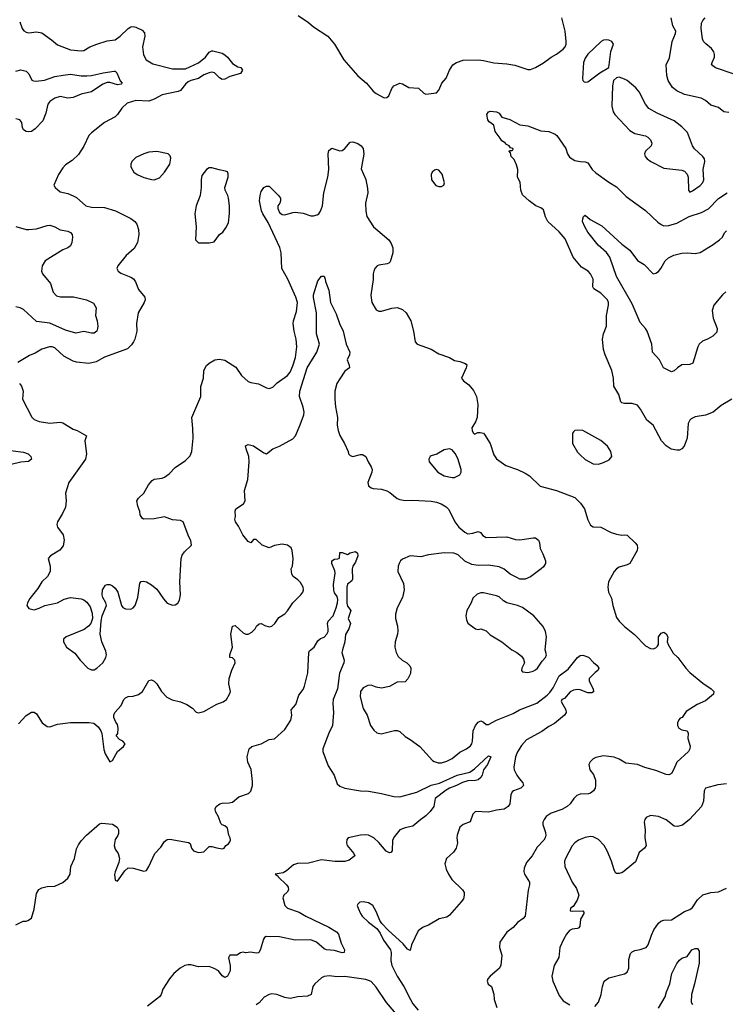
# Model space of a CAD drawing. Header units: inches. Extents: x 1384664 to 1536621, y 460766 to 646467.
# Tile 272 of 488: x 1501560 to 1506962, y 522334 to 529877. Entities that reach past the tile are written whole.
import ezdxf

# ---------------------------------------------------------------- set-up
doc = ezdxf.new("R2010")
doc.units = ezdxf.units.IN
doc.header["$MEASUREMENT"] = 0
doc.layers.add('B5502', color=7, linetype='Continuous')

msp = doc.modelspace()

# ---------------------------------------------------------------- linework, layer by layer
at = {"layer": 'B5502', "color": 5}
for points, elevation in [([(1503692, 529910), (1503770, 529856.3), (1503810, 529822), (1503918.8, 529750), (1503970.4, 529690.4), (1504042, 529570), (1504147.9, 529447.9), (1504215.8, 529390), (1504266.7, 529330), (1504290, 529310.3), (1504350, 529277.3), (1504370, 529281), (1504385.6, 529294.4), (1504409.2, 529350), (1504424, 529370), (1504470, 529391), (1504490, 529386), (1504538, 529358), (1504612.8, 529352.8), (1504654.4, 529314.4), (1504670, 529306.8), (1504750, 529316), (1504770, 529338), (1504792.7, 529390), (1504826, 529430), (1504849.5, 529490), (1504875.1, 529530), (1504904, 529550), (1504954, 529566), (1505070, 529568.7), (1505110, 529564.4), (1505190, 529545.5), (1505290, 529539.1), (1505350, 529527.3), (1505450, 529496.3), (1505470, 529496.3), (1505510, 529510.5), (1505570, 529546.4), (1505629.8, 529590.2), (1505670, 529612.2), (1505719.5, 529650), (1505736.2, 529670), (1505742.9, 529690), (1505742.9, 529710), (1505735.1, 529790), (1505709.6, 529890.4)], 780), ([(1501560.3, 529860.3), (1501580.4, 529810), (1501592.1, 529792.1), (1501610, 529780.5), (1501630, 529776.3), (1501690, 529784.9), (1501730, 529776.4), (1501803.6, 529723.6), (1501850, 529683.1), (1501950, 529646), (1502030, 529638), (1502050, 529642), (1502096, 529670), (1502149.8, 529690.2), (1502230, 529714.9), (1502290, 529721.8), (1502330, 529750.2), (1502390, 529810.3), (1502410, 529822.3), (1502430, 529824.9), (1502450, 529820.3), (1502496.7, 529796.7), (1502516.7, 529776.7), (1502518.6, 529750), (1502501, 529670), (1502507.8, 529607.8), (1502529.3, 529569.3), (1502578.6, 529538.6), (1502730, 529501.6), (1502830, 529501), (1502930, 529546.3), (1502982.4, 529590), (1503011.4, 529628.6), (1503030, 529639.3), (1503038.8, 529638.8), (1503110, 529621.6), (1503130, 529608.4), (1503150, 529590.5), (1503190, 529540.4), (1503230, 529516.4), (1503254, 529510), (1503264.9, 529490), (1503250, 529465.1), (1503170, 529441.1), (1503130, 529422.4), (1503110, 529418.9), (1503090, 529431.1), (1503050.5, 529470.5), (1503030, 529475.4), (1503010, 529470.6), (1502970, 529453.5), (1502930, 529426.9), (1502870, 529410.6), (1502850, 529399.8), (1502830, 529382.7), (1502790, 529334), (1502774.2, 529325.8), (1502650, 529300.7), (1502590, 529267.3), (1502550, 529253.5), (1502450, 529257.2), (1502382.5, 529237.5), (1502341.5, 529198.5), (1502307.7, 529150), (1502290, 529132.3), (1502210, 529089.4), (1502108.8, 529011.2), (1502090.4, 528989.6), (1502050, 528909), (1502010, 528845.2), (1501962, 528798), (1501910, 528763.7), (1501890, 528742.7), (1501857.6, 528690), (1501822.4, 528610), (1501830.6, 528590), (1501870, 528559.3), (1501930, 528544.2), (1501970, 528528.7), (1501994.2, 528514.2), (1502066.8, 528450), (1502110, 528440.3), (1502210, 528436.8), (1502292.6, 528412.6), (1502410, 528354.2), (1502441.1, 528330), (1502458, 528310), (1502468.9, 528270), (1502473.1, 528230), (1502460.9, 528170), (1502436.2, 528123.8), (1502376, 528070), (1502312.7, 527990), (1502304, 527970), (1502314, 527950), (1502333.7, 527933.7), (1502410, 527905.3), (1502431.1, 527891.1), (1502447.4, 527867.4), (1502470, 527810.6), (1502519.3, 527750), (1502520.3, 527730), (1502514, 527710), (1502467.4, 527630), (1502454, 527550), (1502456.4, 527490), (1502440.4, 527430), (1502431.7, 527408.3), (1502414.9, 527385.1), (1502384.9, 527355.1), (1502210, 527292), (1502145.5, 527254.5), (1502090, 527242.3), (1501994, 527254), (1501970, 527261.8), (1501899.4, 527299.4), (1501830, 527361.7), (1501810, 527371), (1501788.9, 527371.1), (1501730, 527351.6), (1501679, 527321), (1501636, 527304), (1501546.8, 527250)], 760), ([(1506990, 529166.3), (1506950, 529171.8), (1506910, 529203.6), (1506850, 529222), (1506810, 529257), (1506776.4, 529276.4), (1506650, 529304), (1506590.7, 529330.7), (1506557.2, 529357.2), (1506525.1, 529410), (1506514.5, 529450), (1506509.6, 529530), (1506534.6, 529585.4), (1506555.6, 529710), (1506580.8, 529770), (1506583.5, 529790), (1506561.4, 529830), (1506547.1, 529890)], 760), ([(1507022.8, 529462.8), (1506886.9, 529506.9), (1506857.4, 529530), (1506861.1, 529550), (1506878.9, 529590), (1506879.7, 529610), (1506874.3, 529630), (1506856.3, 529656.3), (1506811.6, 529691.6), (1506795.8, 529710), (1506788.5, 529730), (1506776.1, 529810), (1506779.7, 529850), (1506789.7, 529870.3), (1506806.6, 529890)], 740), ([(1501530, 529482), (1501570, 529493.7), (1501610, 529482), (1501630, 529463), (1501654, 529414), (1501667.2, 529407.2), (1501686.4, 529406.4), (1501750, 529412.8), (1501830, 529440.8), (1501893.1, 529453.1), (1501950, 529458.6), (1502030, 529446.2), (1502073.7, 529446.3), (1502110, 529449.3), (1502199.3, 529470), (1502282.8, 529482.8), (1502290, 529482.3), (1502304.2, 529470), (1502330, 529407.3), (1502344.9, 529390), (1502336.5, 529383.5), (1502310, 529378.3), (1502250, 529395.4), (1502230, 529396), (1502197.6, 529382.4), (1502110, 529323.9), (1502030, 529305.6), (1501970, 529280.4), (1501930, 529275.3), (1501870, 529287.8), (1501830, 529276.2), (1501791.3, 529250), (1501775.9, 529230), (1501759.7, 529160.3), (1501738, 529102), (1501679.5, 529040.5), (1501650, 529020.9), (1501630, 529018), (1501610, 529021.2), (1501590, 529033.2), (1501580.7, 529050), (1501575.8, 529090), (1501560.9, 529110), (1501530, 529116.2)], 740), ([(1507012.7, 526970), (1506930, 526920.3), (1506868.5, 526870), (1506810, 526846.2), (1506730, 526833.7), (1506701.6, 526818.4), (1506690, 526809.4), (1506676.5, 526783.5), (1506670.3, 526670), (1506646, 526610), (1506630, 526589.6), (1506610, 526579.7), (1506590, 526578.3), (1506547.7, 526587.7), (1506510, 526611.6), (1506473.6, 526650), (1506410, 526769.5), (1506360.5, 526810), (1506313.6, 526893.6), (1506290, 526922.7), (1506250, 526937), (1506190, 526936.3), (1506170, 526941.3), (1506162.6, 526950), (1506146.5, 527006.5), (1506109.7, 527070), (1506105.1, 527130), (1506091.9, 527188.1), (1506041.1, 527310), (1506029.7, 527350), (1506021, 527430), (1506029.7, 527470), (1506053.6, 527530), (1506052.9, 527610), (1506068.2, 527690), (1506067.4, 527710), (1506059, 527730), (1506010, 527781.5), (1505956.2, 527816.2), (1505947.2, 527830), (1505949.7, 527890), (1505931.1, 527930), (1505913, 527950), (1505862.1, 527982.1), (1505798.1, 528058.1), (1505737.1, 528197.1), (1505690, 528252.2), (1505602.9, 528330), (1505585.6, 528365.6), (1505570, 528419.5), (1505550, 528436.3), (1505511.5, 528451.5), (1505459.3, 528490), (1505410, 528536), (1505395.6, 528570), (1505391, 528631), (1505371.5, 528671.5), (1505372.9, 528730), (1505363.8, 528763.8), (1505344.9, 528804.9), (1505323.7, 528830), (1505318, 528858), (1505308, 528870), (1505310, 528874), (1505330, 528874), (1505338, 528882), (1505335.3, 528890), (1505316.4, 528896.4), (1505306, 528910), (1505282, 528922), (1505278, 528930), (1505250, 528948), (1505239, 528970), (1505199.5, 529019.5), (1505189, 529070), (1505154.9, 529094.9), (1505142.9, 529110), (1505136, 529150), (1505149.3, 529170.7), (1505164.1, 529175.9), (1505210.4, 529170.4), (1505230, 529160.7), (1505251, 529130), (1505312.4, 529112.4), (1505390, 529070.3), (1505450, 529063.1), (1505550, 529024.9), (1505610, 529019.6), (1505659.4, 528999.4), (1505672.4, 528990), (1505741.6, 528890), (1505753.4, 528850), (1505770, 528823), (1505810, 528799.1), (1505850, 528790.4), (1505888.7, 528788.7), (1505910, 528780.5), (1505943.8, 528730), (1505970, 528703.8), (1506070, 528632.4), (1506130, 528597.1), (1506201.8, 528521.8), (1506350, 528415.8), (1506445.8, 528325.8), (1506470, 528306.7), (1506490, 528298.2), (1506530, 528299.7), (1506590, 528316.9), (1506684.2, 528370), (1506780.2, 528399.8), (1506832.8, 528427.2), (1506910, 528506.7), (1506976.9, 528550)], 760), ([(1501558, 527090), (1501574.8, 527070), (1501586.8, 527030), (1501583, 526970), (1501652.5, 526832.5), (1501670, 526814), (1501710, 526797.6), (1501790, 526784.6), (1501870, 526794.3), (1501890, 526787.8), (1501970, 526739.7), (1502000.7, 526730), (1502070.8, 526690), (1502058.8, 526650), (1502070.8, 526550), (1502062.8, 526510), (1501937.1, 526330), (1501910.4, 526250), (1501917, 526190), (1501910, 526142), (1501887.5, 526092.5), (1501850.6, 526030), (1501844.9, 526010), (1501850.5, 525990), (1501892.6, 525930), (1501899.7, 525890), (1501893, 525847), (1501867.1, 525812.9), (1501796, 525770), (1501778, 525750), (1501794.8, 525690), (1501794, 525650), (1501773.4, 525610), (1501730.7, 525570), (1501699.9, 525520.1), (1501638, 525442), (1501621, 525410), (1501616, 525390), (1501630, 525366), (1501670, 525356.3), (1501710, 525367.7), (1501751.6, 525388.4), (1501850, 525410.6), (1501901.3, 525438.7), (1501950, 525450.4), (1502030, 525441.3), (1502050, 525432.4), (1502073.7, 525413.7), (1502099, 525379), (1502115.3, 525330), (1502118.4, 525290), (1502105.5, 525250), (1502087.7, 525230), (1502053.9, 525206.1), (1501914.8, 525150), (1501896.3, 525130), (1501896.3, 525110), (1501919.1, 525070), (1501983.4, 525023.4), (1502022.8, 524970), (1502082.8, 524910), (1502110, 524895.5), (1502130, 524897.1), (1502150, 524908.4), (1502197.6, 524950), (1502220.4, 524990), (1502223.9, 525010), (1502220, 525040), (1502188.4, 525110), (1502175.6, 525170), (1502183.5, 525270), (1502191, 525309), (1502225.6, 525390), (1502219.6, 525410), (1502196.2, 525450), (1502192, 525470), (1502195.1, 525510), (1502216.5, 525543.5), (1502230, 525550.8), (1502250, 525550.6), (1502270, 525540.7), (1502290, 525522.8), (1502311.8, 525491.8), (1502339.3, 525390), (1502350, 525374), (1502370, 525362.4), (1502410, 525361.6), (1502430, 525370.8), (1502443.7, 525390), (1502463.7, 525450), (1502481.2, 525558.8), (1502490, 525572), (1502504.7, 525575.3), (1502531.3, 525570), (1502570, 525546.8), (1502610, 525514), (1502660.9, 525440.9), (1502690, 525407.3), (1502730, 525390.8), (1502750, 525394.8), (1502770, 525406), (1502784, 525430), (1502792.3, 525470), (1502786.6, 525570), (1502797.6, 525750), (1502805.1, 525774.9), (1502820.7, 525799.3), (1502874.7, 525850), (1502870, 525886), (1502854.3, 525914.3), (1502811.8, 526030), (1502790, 526041.1), (1502730, 526046.2), (1502670, 526068.2), (1502590, 526053.3), (1502508, 526050), (1502497.2, 526057.2), (1502483.7, 526083.7), (1502479.3, 526110), (1502463.7, 526150), (1502457.2, 526190), (1502469.3, 526210.7), (1502511.4, 526248.6), (1502546, 526314), (1502574.1, 526345.9), (1502590, 526357.6), (1502650, 526365.3), (1502670, 526372.7), (1502703.3, 526396.7), (1502750, 526446.8), (1502830, 526499.1), (1502864.9, 526535.1), (1502878, 526570), (1502887.2, 526670), (1502885.7, 526745.7), (1502877.6, 526830), (1502947.3, 526990), (1502947.8, 527067.8), (1502967.8, 527130), (1502969.6, 527190), (1502990, 527227.3), (1503010, 527245.5), (1503055.3, 527270), (1503090, 527275.3), (1503130, 527268.4), (1503215.8, 527215.8), (1503258.8, 527150), (1503310, 527104.9), (1503330, 527096.3), (1503387.7, 527087.7), (1503450, 527056), (1503470, 527051), (1503499.3, 527060.7), (1503530, 527096), (1503610, 527150.6), (1503630, 527177.3), (1503650, 527224), (1503672.1, 527290), (1503682.2, 527370), (1503677.6, 527430), (1503660.9, 527490), (1503654.7, 527550), (1503656.8, 527570), (1503678.6, 527641.4), (1503686.2, 527710), (1503673.9, 527750), (1503613.1, 527890), (1503566.9, 527970), (1503561.1, 528090), (1503550.8, 528130.8), (1503462.3, 528322.3), (1503420.5, 528390), (1503412.1, 528412.1), (1503396.9, 528490), (1503400.5, 528530), (1503410, 528561), (1503430, 528590.4), (1503450, 528601.6), (1503470, 528600.5), (1503542, 528530), (1503557.1, 528510), (1503558, 528490), (1503550.6, 528470), (1503536.3, 528450), (1503536.3, 528430), (1503550, 528401), (1503570, 528384), (1503590, 528380.7), (1503650, 528400.7), (1503670, 528402), (1503730, 528395.3), (1503790, 528374), (1503810, 528374), (1503837.7, 528382.3), (1503850, 528390.6), (1503863.6, 528410), (1503878, 528450), (1503887.8, 528550), (1503919.4, 528670), (1503925.5, 528730), (1503920.4, 528850), (1503926.2, 528873.8), (1503950, 528893), (1504010, 528872.4), (1504030, 528875.5), (1504050, 528890.6), (1504090, 528939.1), (1504110, 528942), (1504150, 528928.2), (1504175.5, 528910), (1504190.3, 528890), (1504194.6, 528845.4), (1504175.2, 528735.2), (1504210, 528651.3), (1504222.9, 528582.9), (1504224.6, 528550), (1504207.9, 528470), (1504209, 528409), (1504218.7, 528370), (1504268.4, 528290), (1504384.9, 528190), (1504403.5, 528163.5), (1504417.8, 528130), (1504417.8, 528090), (1504397.1, 528022.9), (1504387.3, 528012.7), (1504373, 528007), (1504310, 527996.2), (1504296, 527990), (1504279.1, 527970), (1504270.4, 527949.6), (1504265.5, 527930), (1504266.2, 527886.2), (1504247.5, 527767.5), (1504257, 527710), (1504290, 527653.4), (1504310, 527643.1), (1504330, 527643.1), (1504410, 527666), (1504450, 527672), (1504490, 527657.6), (1504517.6, 527630), (1504555.3, 527570), (1504575.3, 527490), (1504587.7, 527410), (1504602.8, 527390), (1504710, 527352.9), (1504770, 527317.4), (1504851.3, 527290), (1504890, 527264.7), (1504930, 527258), (1504965.4, 527245.4), (1504976.9, 527236.9), (1504982, 527230), (1504978, 527210), (1504942, 527130), (1504958, 527110), (1504998.8, 527078.8), (1505035.1, 527035.1), (1505057.6, 526990), (1505068.5, 526930), (1505062, 526830), (1505050, 526795.3), (1505022, 526750), (1505024.7, 526730), (1505031.1, 526711.1), (1505042, 526702), (1505066.6, 526713.4), (1505084.8, 526715.2), (1505110, 526708.4), (1505118.6, 526698.6), (1505161.1, 526630), (1505190, 526542.8), (1505210, 526513), (1505280.6, 526460.6), (1505371.3, 526430), (1505430, 526404), (1505462, 526382), (1505544.4, 526304.4), (1505670, 526268.8), (1505810, 526217), (1505853.2, 526173.2), (1505883.6, 526130), (1505910, 526044.9), (1505930, 526004.4), (1505950, 525992.2), (1506010, 525988.2), (1506088.8, 525948.8), (1506130, 525934.9), (1506170, 525927.7), (1506190, 525930.6), (1506210, 525926.8), (1506271, 525870), (1506286, 525850), (1506290.5, 525830.5), (1506286.8, 525810), (1506230.7, 525710), (1506210, 525699.5), (1506150, 525682.9), (1506130, 525669.5), (1506110.3, 525649.7), (1506068, 525570), (1506062.4, 525530), (1506068.1, 525491.9), (1506090, 525446), (1506101.7, 525390), (1506130, 525296.3), (1506148.8, 525270), (1506190, 525228.5), (1506266.7, 525166.7), (1506350, 525080.7), (1506390, 525059.3), (1506410, 525056.3), (1506430, 525064), (1506442.5, 525077.5), (1506449.3, 525090), (1506449.3, 525150), (1506470, 525178), (1506490, 525184.7), (1506510, 525171.3), (1506521, 525150), (1506518, 525110), (1506524.7, 525090), (1506562.8, 525022.8), (1506598.8, 524990), (1506658.4, 524910), (1506690, 524875.5), (1506790, 524794.4), (1506853.4, 524750), (1506873.4, 524730), (1506871, 524710), (1506810, 524659.5), (1506746, 524630), (1506663.4, 524576.6), (1506631, 524530), (1506615.3, 524524.7), (1506606.8, 524513.2), (1506596.3, 524490), (1506594.9, 524470), (1506604.9, 524450), (1506630, 524437.1), (1506670.8, 524430), (1506676.3, 524410), (1506674.9, 524370), (1506691.7, 524311.7), (1506691.5, 524290), (1506680.3, 524270), (1506590.2, 524190), (1506564.2, 524130), (1506550, 524102.7), (1506542.8, 524097.2), (1506530, 524091.8), (1506510, 524094.7), (1506430, 524124.7), (1506346.8, 524146.8), (1506290, 524171.1), (1506201, 524181), (1506150, 524212), (1506110, 524226), (1506030, 524237.2), (1505970, 524224), (1505950, 524214), (1505927.9, 524192.1), (1505916, 524170), (1505924, 524130), (1505953.5, 524093.5), (1505967.2, 524050), (1505968.7, 524010), (1505964.4, 523990), (1505951.8, 523968.2), (1505930, 523951.6), (1505914.3, 523945.7), (1505850, 523942.4), (1505826.4, 523933.6), (1505802, 523910), (1505774, 523870), (1505750.7, 523850), (1505710, 523825.6), (1505630, 523798), (1505590, 523772.3), (1505575.5, 523750), (1505564.9, 523730), (1505564, 523710), (1505585.5, 523650), (1505588, 523630), (1505583.8, 523610), (1505572.2, 523590), (1505522.3, 523537.7), (1505484.2, 523470), (1505440.2, 523419.8), (1505423, 523377), (1505420.3, 523350), (1505424.2, 523330), (1505462.4, 523270), (1505463.7, 523250), (1505453, 523207), (1505430.2, 523009.8), (1505415.5, 522990), (1505370, 522959.5), (1505338, 522922), (1505290, 522885.2), (1505234.8, 522810), (1505234, 522770), (1505250.5, 522710), (1505243.8, 522630), (1505230, 522607), (1505160.7, 522550), (1505144.9, 522530), (1505138.8, 522510), (1505147.7, 522487.7), (1505171, 522470), (1505190, 522412), (1505193.1, 522370), (1505213.1, 522310)], 760), ([(1506967.1, 527792.9), (1506939.7, 527770), (1506873.4, 527690), (1506860.2, 527650), (1506867.9, 527590), (1506899.6, 527510), (1506897.8, 527482.2), (1506867, 527453), (1506830, 527430.9), (1506787.1, 527412.9), (1506761.7, 527390), (1506750.3, 527370), (1506713.8, 527246.2), (1506690, 527234.5), (1506630, 527232), (1506594.8, 527210), (1506570, 527186), (1506550, 527179), (1506489.2, 527210), (1506457, 527270), (1506405.1, 527330), (1506398.7, 527390), (1506363.6, 527490), (1506351.1, 527511.1), (1506310, 527557.2), (1506250, 527699.3), (1506130, 527909.4), (1506077, 528057), (1506053.6, 528093.6), (1505989.6, 528150), (1505909.8, 528250), (1505886, 528290), (1505869.7, 528330), (1505870, 528352), (1505876, 528370), (1505890, 528380.5), (1505927.1, 528347.1), (1506017.8, 528297.8), (1506170, 528157.8), (1506230.9, 528110.9), (1506290, 528031.6), (1506341.1, 528001.1), (1506410, 527930.7), (1506430, 527934), (1506450, 527947.3), (1506469.3, 527970), (1506502, 528030), (1506527.2, 528052.8), (1506568.4, 528071.6), (1506630, 528088.7), (1506668.6, 528091.4), (1506730, 528085.8), (1506770, 528093.4), (1506870, 528153.8), (1506918.3, 528190), (1506939.2, 528210), (1506955.8, 528244.2), (1506970, 528258.5)], 740), ([(1501530, 528292.7), (1501610, 528270.4), (1501630, 528270.4), (1501690, 528274.9), (1501770, 528299.6), (1501790, 528301.5), (1501830, 528290.3), (1501870, 528266.3), (1501930, 528256.5), (1501950, 528247.4), (1501961.1, 528230), (1501963.7, 528210), (1501958.9, 528170), (1501950, 528145.4), (1501930, 528129.7), (1501890, 528113.3), (1501754.4, 528030), (1501732.4, 527990), (1501727, 527950), (1501734.9, 527930), (1501795.4, 527855.4), (1501817.6, 527790), (1501841.5, 527761.5), (1501872.9, 527752.9), (1501972.8, 527752.8), (1502071.3, 527730), (1502124.7, 527704.7), (1502145.5, 527670), (1502140.3, 527610), (1502154, 527570), (1502157.2, 527530), (1502156.9, 527510), (1502150, 527489.7), (1502130, 527476.3), (1502110, 527474.3), (1502050, 527487.3), (1501990, 527476.2), (1501910, 527497.2), (1501790, 527552.6), (1501690, 527565), (1501590, 527655.8), (1501564.5, 527670), (1501530, 527677.4)], 740), ([(1501550, 524482.8), (1501610, 524547.3), (1501650.6, 524570.6), (1501670, 524570.7), (1501690, 524558.8), (1501733.4, 524490), (1501770, 524461.6), (1501790, 524459.3), (1501850, 524478.7), (1501950, 524493.7), (1502090, 524493.7), (1502126.9, 524486.9), (1502160.3, 524460.3), (1502181.6, 524430), (1502188.7, 524408.7), (1502205.5, 524285.5), (1502213.7, 524253.7), (1502250, 524192), (1502270, 524202), (1502309.6, 524270.4), (1502355.3, 524310), (1502368.7, 524330), (1502349.3, 524349.3), (1502323.2, 524363.2), (1502298, 524390), (1502312.1, 524407.9), (1502315.1, 524450), (1502310, 524478), (1502296, 524496), (1502280.9, 524530), (1502282, 524550), (1502289.5, 524570), (1502338.3, 524621.7), (1502357.2, 524670), (1502370, 524680.7), (1502390, 524692), (1502430, 524695.3), (1502470, 524707), (1502500.7, 524730), (1502550, 524813.4), (1502570, 524820.5), (1502590, 524810.4), (1502610, 524787.7), (1502646.7, 524730), (1502687.8, 524687.8), (1502727.2, 524667.2), (1502790, 524650.3), (1502838.8, 524630), (1502882, 524602), (1502910.7, 524570.7), (1502930, 524567.3), (1502970, 524577.3), (1503070, 524633.4), (1503119, 524650), (1503143.7, 524670), (1503167, 524710), (1503173.3, 524730), (1503160.8, 524790), (1503165, 524830), (1503185.3, 524894.7), (1503209.3, 524950), (1503206, 524970), (1503190, 524989.2), (1503169, 524990), (1503169.4, 525010), (1503189.5, 525070), (1503177.6, 525170), (1503190, 525231.3), (1503210, 525236), (1503270, 525180.7), (1503290.6, 525170.6), (1503310, 525170.6), (1503336.6, 525183.4), (1503362.7, 525210), (1503373.2, 525230), (1503392.5, 525247.5), (1503410, 525250.6), (1503436, 525236), (1503470, 525224.9), (1503490, 525230.4), (1503512.8, 525250), (1503542.8, 525297.2), (1503590, 525325.3), (1503610, 525347.8), (1503651.1, 525410), (1503713.5, 525470), (1503727.2, 525490), (1503733.8, 525510), (1503730.6, 525530.6), (1503710, 525565.1), (1503690, 525585.1), (1503653.2, 525610), (1503644.5, 525630), (1503638, 525670), (1503649.1, 525690.9), (1503653.6, 525746.4), (1503646.6, 525810), (1503638, 525830), (1503610, 525851.1), (1503570, 525858.9), (1503512.1, 525847.9), (1503469.6, 525829.6), (1503415.3, 525850), (1503370, 525895.3), (1503350, 525895.3), (1503330, 525868.7), (1503310, 525879.3), (1503267.8, 525930), (1503236, 525996), (1503212.7, 526030), (1503206, 526050), (1503212.3, 526070), (1503209.3, 526110.7), (1503215.3, 526130), (1503272.7, 526167.3), (1503285.2, 526190), (1503280.9, 526270), (1503307, 526353), (1503317.7, 526490), (1503314.6, 526530), (1503293, 526590), (1503290, 526611), (1503310, 526622.4), (1503350, 526612.4), (1503430, 526558), (1503450, 526550.8), (1503499, 526590), (1503550, 526610.4), (1503650, 526666.9), (1503672.1, 526690), (1503707.5, 526772.5), (1503734.6, 526850), (1503737.3, 526870), (1503730, 526909.6), (1503701.9, 526990), (1503704.9, 527030), (1503760.6, 527210), (1503835.8, 527330), (1503854.8, 527390), (1503832.9, 527470), (1503832.8, 527630), (1503810, 527749), (1503809.8, 527770), (1503842.5, 527877.5), (1503870, 527911.3), (1503890, 527911.3), (1503898.8, 527890), (1503900.7, 527870), (1503925.9, 527805.9), (1503940.3, 527710), (1503983.4, 527623.4), (1504009.2, 527549.2), (1504037.4, 527490), (1504059, 527390), (1504086.4, 527330), (1504085.5, 527310), (1504066.7, 527270), (1504083, 527230), (1504084, 527210), (1504050, 527183.7), (1504010, 527126), (1503988.5, 527090), (1503972.2, 527030), (1503971.8, 526970), (1503976.9, 526910), (1503992.8, 526830), (1503990.4, 526770), (1503997.1, 526730), (1504010, 526691.3), (1504047.3, 526630), (1504076, 526570), (1504078, 526550), (1504090, 526538), (1504111, 526531), (1504170, 526545.5), (1504185.2, 526545.2), (1504210.7, 526530), (1504227.3, 526490), (1504252.1, 526452.1), (1504258.4, 526430), (1504257, 526410), (1504225.5, 526330), (1504230, 526306), (1504250.5, 526290.5), (1504266, 526286), (1504330, 526279.5), (1504370, 526266.5), (1504393.4, 526253.4), (1504448.7, 526208.7), (1504470, 526200.2), (1504510, 526193.4), (1504570, 526195), (1504710, 526187.6), (1504750, 526181.2), (1504787.5, 526167.5), (1504825.2, 526145.2), (1504845.2, 526125.2), (1504892.4, 526030), (1504920.8, 525990), (1504967.2, 525950), (1504990, 525938), (1505030, 525942), (1505070, 525955.5), (1505088.2, 525948.2), (1505104.4, 525924.4), (1505130, 525908.7), (1505290, 525916), (1505354.6, 525894.6), (1505390, 525890.8), (1505490, 525908.5), (1505510, 525906.4), (1505532.2, 525890), (1505539.3, 525870), (1505544.5, 525824.5), (1505565.8, 525785.8), (1505585.5, 525730), (1505584.4, 525710), (1505570, 525685.6), (1505551.2, 525668.8), (1505470, 525609), (1505430, 525590.7), (1505390, 525591.8), (1505370, 525599.8), (1505315.8, 525630), (1505268, 525668), (1505230, 525685), (1505150, 525696.8), (1505070, 525696.2), (1505022.3, 525702.3), (1504967.6, 525727.6), (1504916.4, 525776.4), (1504884, 525790), (1504810, 525793.7), (1504690, 525777.1), (1504630, 525762.7), (1504550, 525769.6), (1504490, 525744.5), (1504475.5, 525730), (1504464.9, 525710), (1504457.6, 525690), (1504454.4, 525650), (1504498.2, 525558.2), (1504502.4, 525510), (1504490, 525449.3), (1504450.3, 525370), (1504438, 525322), (1504437.6, 525290), (1504451.7, 525230), (1504454.4, 525194.4), (1504452.8, 525170), (1504434.3, 525110), (1504431.8, 525070), (1504441.3, 525030), (1504458.6, 524998.6), (1504487.7, 524970), (1504524, 524950), (1504547.2, 524927.2), (1504553.7, 524910), (1504551.4, 524868.6), (1504531.6, 524828.4), (1504510, 524802.9), (1504450, 524801.7), (1504390, 524768.4), (1504330, 524756.4), (1504290, 524763.5), (1504250, 524777.6), (1504224.5, 524775.5), (1504190, 524758.4), (1504168.8, 524730), (1504167.6, 524690), (1504190, 524601), (1504219.3, 524550), (1504247, 524470), (1504270, 524433.4), (1504294.2, 524414.2), (1504327, 524407), (1504430, 524430.4), (1504450, 524430.4), (1504470, 524423), (1504510, 524384.9), (1504550, 524363), (1504622.8, 524310), (1504720.5, 524200.5), (1504732.7, 524192.7), (1504764.2, 524184.2), (1504790, 524183.2), (1504830, 524196.1), (1504870, 524217.8), (1504930, 524264.2), (1504980.9, 524290), (1505010, 524312.7), (1505021.1, 524330), (1505026.2, 524350), (1505031.5, 524430), (1505049.9, 524470.1), (1505070, 524494.9), (1505090, 524504.2), (1505110, 524495.8), (1505130, 524476.5), (1505150, 524476.9), (1505211.3, 524510), (1505337.3, 524562.7), (1505385.6, 524590), (1505518.5, 524641.5), (1505598.8, 524701.2), (1505618.8, 524721.2), (1505642.8, 524757.2), (1505689.8, 524850), (1505758.6, 524901.4), (1505830, 524990.3), (1505850, 525004.9), (1505870, 525008.4), (1505913.4, 524993.4), (1505951.8, 524951.8), (1505980.7, 524930), (1505994, 524910), (1505984.9, 524890), (1505964.7, 524875.3), (1505920.4, 524830), (1505920.9, 524810), (1505950.4, 524750), (1505952.8, 524727.2), (1505939, 524721), (1505910, 524720.4), (1505850, 524743.5), (1505830, 524745.7), (1505799.6, 524740.4), (1505773.2, 524726.8), (1505730, 524676), (1505711, 524669), (1505705.4, 524654.6), (1505740.3, 524590), (1505743.1, 524570), (1505730.4, 524550), (1505654.1, 524485.9), (1505610, 524462.2), (1505556.2, 524423.8), (1505441.2, 524358.8), (1505402.9, 524317.1), (1505371.9, 524268.1), (1505355.8, 524230), (1505342.4, 524150), (1505345.8, 524130), (1505365, 524090), (1505382.6, 524062.6), (1505412.6, 524030), (1505416.5, 524010), (1505397, 523990), (1505340.7, 523970), (1505330, 523960.9), (1505321.1, 523938.9), (1505313.4, 523870), (1505300.4, 523850), (1505270, 523828.3), (1505210, 523820.5), (1505150, 523805.1), (1505050, 523811.8), (1505028.8, 523791.2), (1505008.3, 523731.7), (1504954.8, 523710), (1504928.5, 523690), (1504908.2, 523630), (1504906, 523610), (1504910.6, 523570), (1504900.5, 523530), (1504881.6, 523498.4), (1504827.3, 523450), (1504814.8, 523410), (1504824, 523370), (1504842, 523330), (1504868.2, 523290), (1504949, 523210), (1504961.5, 523190), (1504964, 523170), (1504957.5, 523142.5), (1504940.9, 523119.1), (1504850, 523017), (1504830, 523000.9), (1504770.5, 522989.5), (1504690, 522941.2), (1504650, 522925.2), (1504610, 522896), (1504560.5, 522790), (1504550, 522746), (1504530, 522755.3), (1504496.2, 522796.2), (1504380.6, 522900.6), (1504332.4, 522952.4), (1504316.6, 522976.6), (1504290, 523043.7), (1504264.2, 523090), (1504230, 523111), (1504190, 523119.5), (1504164.9, 523115.1), (1504150, 523102), (1504144, 523090), (1504150.6, 523070), (1504168, 523030), (1504182, 523010), (1504230, 522962.3), (1504293.3, 522913.3), (1504319.7, 522879.7), (1504346.3, 522826.3), (1504399.1, 522750), (1504402.8, 522730), (1504400.5, 522670), (1504409.1, 522630), (1504450, 522548.9), (1504501.5, 522470), (1504550.9, 522370), (1504570, 522338.5), (1504611.2, 522290)], 740), ([(1501410, 526586.5), (1501590, 526564.4), (1501625.5, 526550), (1501645.5, 526530), (1501650.6, 526510), (1501627.1, 526492.9), (1501567.9, 526487.9), (1501430, 526454.1)], 740), ([(1501530, 522942), (1501586, 522970), (1501610, 522971.3), (1501623.1, 522976.9), (1501650, 522994), (1501670, 523062), (1501690, 523182), (1501707.6, 523212.4), (1501730, 523224.9), (1501770, 523235.5), (1501830, 523239.1), (1501890, 523267.3), (1501930, 523300.7), (1501946.6, 523330), (1501951.3, 523390), (1501980.5, 523450), (1501995.9, 523524.1), (1502010, 523556.3), (1502030, 523584.9), (1502072.3, 523630), (1502170, 523715.3), (1502190, 523722), (1502270, 523714.4), (1502305.5, 523690), (1502316, 523670), (1502317.3, 523642.7), (1502312.6, 523627.4), (1502290, 523596), (1502283.2, 523550), (1502290, 523521.6), (1502315.3, 523490), (1502324.9, 523450), (1502318.9, 523421.1), (1502290, 523348), (1502286.9, 523326.9), (1502290, 523284.7), (1502310, 523276), (1502364.5, 523355.5), (1502390, 523379.1), (1502430, 523377.4), (1502510, 523354.9), (1502530, 523359.1), (1502550, 523390.7), (1502594.7, 523490), (1502641.3, 523538.7), (1502670, 523581.3), (1502690, 523595.2), (1502710, 523598.4), (1502853.1, 523573.1), (1502864.4, 523564.4), (1502875.3, 523530), (1502890, 523510.4), (1502930, 523495.6), (1502970, 523500.7), (1503010, 523542.8), (1503030, 523542.8), (1503068.4, 523531.6), (1503110, 523526), (1503126, 523530), (1503138, 523550), (1503157.5, 523562.5), (1503170, 523578), (1503174, 523590), (1503171.2, 523610), (1503160.9, 523630), (1503150, 523682), (1503130, 523701.2), (1503109.4, 523709.4), (1503099.3, 523719.3), (1503081.6, 523770), (1503059.5, 523810), (1503056, 523830), (1503065.2, 523850), (1503091.7, 523868.3), (1503110, 523875.5), (1503163.8, 523876.2), (1503190, 523883.1), (1503238, 523922), (1503311.4, 523948.6), (1503330, 523966), (1503342.9, 524010), (1503341.6, 524041.6), (1503331.5, 524131.5), (1503306, 524190), (1503300.7, 524230), (1503317.4, 524290), (1503337.2, 524310), (1503410, 524328.9), (1503470, 524362), (1503510, 524368.7), (1503590, 524439.6), (1503636.4, 524510), (1503644, 524550), (1503638, 524590), (1503674, 524630), (1503697.2, 524702.8), (1503730, 524744.9), (1503741.3, 524770), (1503766, 524874), (1503773.5, 525030), (1503778.5, 525041.5), (1503813.5, 525070), (1503841.3, 525118.7), (1503862.7, 525137.3), (1503890, 525147.3), (1503911.6, 525170), (1503920.4, 525190), (1503922.6, 525210), (1503916.2, 525250), (1503920.9, 525270), (1503960.5, 525310), (1503983.5, 525370), (1503994, 525410), (1503995.4, 525435.4), (1503990, 525457), (1503970, 525485.2), (1503966.1, 525506.1), (1503962.4, 525550), (1503975.9, 525635.9), (1503973.8, 525653.8), (1503949.5, 525710), (1503949.5, 525730), (1503970, 525744.7), (1503994.6, 525745.4), (1504008, 525752), (1504010, 525794), (1504030, 525794.8), (1504070, 525780.7), (1504090, 525793), (1504130, 525802), (1504146.8, 525790), (1504148, 525770), (1504130, 525722), (1504111, 525690), (1504106, 525670), (1504106.8, 525590), (1504102, 525578), (1504070, 525553.2), (1504063.7, 525530), (1504065.6, 525405.6), (1504070, 525384.9), (1504094.8, 525350), (1504075.8, 525290), (1504093.4, 525250), (1504080.3, 525210), (1504053.6, 525166.4), (1504050.2, 525109.8), (1504030.3, 525050), (1504027, 525030), (1504045.3, 524970), (1504042.3, 524950), (1504007.4, 524870), (1503991.9, 524750), (1503959.7, 524670), (1503957.2, 524637.2), (1503962.6, 524570), (1503953.8, 524470), (1503926.4, 524410), (1503881.5, 524290), (1503881.5, 524270), (1503921.8, 524161.8), (1503968.5, 524088.5), (1503990, 524022), (1504010, 524003.7), (1504050, 523988.9), (1504170, 523970.3), (1504230, 523966.5), (1504330, 523949.1), (1504424.7, 523924.7), (1504470, 523924.1), (1504599.9, 523960.1), (1504710, 524012.1), (1504772.9, 524027.1), (1504909.9, 524090.1), (1505006.7, 524113.3), (1505042.5, 524137.5), (1505150, 524236.4), (1505166, 524230), (1505142, 524170), (1505110.3, 524129.7), (1505099.5, 524090), (1505090, 524072.3), (1505070, 524054), (1505050, 524047.4), (1504990, 524045.1), (1504950, 524034), (1504903.8, 524010), (1504849.4, 523990.6), (1504825, 523975), (1504740.5, 523910), (1504730.3, 523850), (1504702.8, 523810), (1504670, 523776.4), (1504630, 523749.7), (1504570, 523698.7), (1504510, 523685.1), (1504470, 523669.6), (1504430, 523619.7), (1504413.6, 523590), (1504411.7, 523510), (1504402.4, 523497.6), (1504390, 523493.3), (1504366.1, 523506.1), (1504310, 523572.8), (1504270, 523609.6), (1504230, 523629.6), (1504210, 523632.8), (1504170, 523629.6), (1504076, 523610), (1504064.4, 523595.6), (1504063, 523570), (1504068.2, 523550), (1504118.8, 523490), (1504124.7, 523470), (1504081.3, 523438.7), (1504050, 523427.8), (1503972.5, 523427.5), (1503870, 523440.5), (1503770, 523415.1), (1503686.8, 523413.2), (1503657.5, 523402.5), (1503603.6, 523356.4), (1503578.4, 523341.6), (1503516.3, 523330), (1503536.9, 523316.9), (1503539, 523310), (1503601.5, 523250), (1503615.3, 523230), (1503618.4, 523210), (1503607.1, 523192.9), (1503581.3, 523170), (1503574.9, 523150), (1503590.4, 523090), (1503610.6, 523070), (1503700.3, 523040.3), (1503751.6, 523010), (1503925.6, 522925.6), (1503984.2, 522890), (1504002, 522870), (1504021.2, 522801.2), (1504046, 522750), (1504044.7, 522730), (1504030, 522727.6), (1503970, 522746), (1503910, 522752.1), (1503890, 522759.2), (1503832.4, 522810), (1503790, 522827.3), (1503670, 522825.6), (1503550, 522850.6), (1503446.7, 522853.3), (1503433.7, 522846.3), (1503426.3, 522833.7), (1503404.1, 522755.9), (1503390, 522729.3), (1503370, 522724.5), (1503330, 522732.7), (1503290, 522729.2), (1503270, 522734), (1503250, 522729), (1503222, 522710), (1503170, 522709.3), (1503159.5, 522690), (1503170.2, 522630), (1503170.2, 522590), (1503150, 522549.6), (1503130, 522538.4), (1503110, 522552), (1503082.2, 522590), (1503050, 522609), (1503010, 522624.1), (1502930, 522621.1), (1502870, 522635.3), (1502850, 522635.5), (1502825.5, 522630), (1502788.7, 522610), (1502741.1, 522570), (1502707.4, 522530), (1502656.4, 522450), (1502643.8, 522410), (1502630.5, 522390), (1502539.5, 522320.5)], 720), ([(1506970, 524022.4), (1506904.2, 524015.8), (1506810.5, 523989.5), (1506800.5, 523970), (1506794.9, 523890), (1506778.4, 523850), (1506687, 523750), (1506633.2, 523706.8), (1506595.3, 523695.3), (1506570, 523697.6), (1506510, 523747), (1506450, 523773.6), (1506390, 523780.9), (1506355.9, 523764.1), (1506344.9, 523750), (1506340.5, 523730), (1506348.2, 523670), (1506346.7, 523610), (1506357, 523550), (1506342.4, 523530), (1506303.6, 523496.4), (1506274.5, 523425.5), (1506175.4, 523344.6), (1506150, 523335.1), (1506130, 523335.1), (1506122, 523342), (1506110, 523364), (1506089.7, 523430.3), (1506057.4, 523510), (1506034.6, 523550), (1505990, 523596.4), (1505950, 523616.8), (1505930, 523619.2), (1505890, 523610.9), (1505838, 523590), (1505810, 523571), (1505790, 523547.3), (1505737.4, 523450), (1505730.3, 523430), (1505732.2, 523390), (1505788.7, 523270), (1505822, 523222), (1505841.3, 523170), (1505827.5, 523132.5), (1505795.9, 523084.1), (1505778, 523070), (1505774, 523050), (1505790, 523046.8), (1505870.8, 523050.8), (1505879.1, 523039.1), (1505879.1, 523030), (1505853.7, 522986.3), (1505848.6, 522931.4), (1505840.4, 522919.6), (1505830, 522913.6), (1505790, 522909.8), (1505770, 522898.2), (1505745.6, 522870), (1505722.2, 522830), (1505696, 522770), (1505688.1, 522691.9), (1505652.7, 522630), (1505632.7, 522550), (1505640.4, 522510), (1505690, 522400.7), (1505720.4, 522360.4), (1505770.5, 522330.5)], 780), ([(1505963.6, 522316.4), (1505992, 522350), (1506011.8, 522410), (1506022, 522470), (1506035.1, 522510), (1506070, 522535.8), (1506190, 522566.4), (1506210, 522580.7), (1506222.9, 522610), (1506224.1, 522675.9), (1506237.2, 522722.8), (1506250, 522736), (1506270, 522746.8), (1506310, 522753.4), (1506357.2, 522770), (1506372.3, 522790), (1506396.6, 522863.4), (1506415.9, 522904.1), (1506450, 522954.8), (1506469, 522970), (1506490, 522977.3), (1506550, 522981.6), (1506650, 523043.6), (1506690, 523058.9), (1506710, 523075.8), (1506750, 523135.3), (1506790, 523172.4), (1506850, 523190.4), (1506910, 523194.4), (1506970, 523223.6)], 780), ([(1506450, 522303), (1506500.5, 522390), (1506511.1, 522430), (1506537.2, 522490), (1506553.7, 522570), (1506590, 522647.3), (1506610, 522671), (1506630, 522686), (1506670, 522701), (1506706.6, 522750), (1506730, 522761.6), (1506750, 522760.7), (1506762, 522742), (1506762, 522650), (1506726.7, 522490), (1506702, 522410), (1506699.5, 522350), (1506710, 522333.4)], 760), ([(1504470, 522228.2), (1504368, 522348), (1504290, 522466.2), (1504250, 522507.7), (1504210, 522523.2), (1504050, 522546.9), (1503990, 522544.2), (1503928.6, 522551.4), (1503890, 522547.6), (1503870, 522536.9), (1503818.7, 522490), (1503805.3, 522470), (1503790.3, 522409.7), (1503764.4, 522395.6), (1503690, 522391.5), (1503630, 522378.7), (1503590, 522386), (1503528.2, 522408.2), (1503490, 522413.3), (1503470, 522409.6), (1503432.4, 522387.6), (1503393.8, 522346.2), (1503370.3, 522329.7)], 740)]:
    msp.add_lwpolyline(points, dxfattribs=dict(at, elevation=elevation))
for points, elevation in [([(1506050, 529722.9), (1506030, 529719.5), (1506011, 529710), (1505910, 529613.2), (1505890, 529582), (1505877.3, 529550), (1505867.5, 529427.5), (1505871.1, 529411.1), (1505882, 529402), (1505890, 529398), (1505910, 529401), (1506002, 529470), (1506069.3, 529510.7), (1506086, 529634), (1506106, 529690), (1506093.2, 529710), (1506070, 529720.7)], 780), ([(1506150, 529437), (1506127.9, 529432.1), (1506106.8, 529410), (1506097.1, 529370), (1506093.7, 529213.7), (1506104.4, 529170), (1506117.1, 529150), (1506230, 529028.2), (1506270, 529005.5), (1506350, 528986.8), (1506370, 528977.3), (1506390, 528956), (1506399.1, 528930), (1506394, 528910), (1506350.8, 528870), (1506342, 528850), (1506348, 528830), (1506364, 528810), (1506390.8, 528790), (1506490, 528738.3), (1506630, 528723.7), (1506650, 528715.8), (1506670, 528693.4), (1506677.4, 528670), (1506680.7, 528570), (1506690, 528556), (1506710, 528565.5), (1506770, 528607.2), (1506790.9, 528630), (1506798.2, 528650), (1506793.6, 528730), (1506804.4, 528790), (1506801.3, 528810), (1506788.7, 528828.7), (1506726.8, 528886.8), (1506710.9, 528910), (1506673, 529013), (1506630, 529056.9), (1506570, 529102.2), (1506440.4, 529160.4), (1506377.3, 529197.3), (1506349.8, 529229.8), (1506303.3, 529323.3), (1506276, 529356), (1506211.8, 529410), (1506190, 529422.4)], 780), ([(1502610, 528866.6), (1502550, 528860.7), (1502510, 528849.6), (1502450, 528821.6), (1502418, 528790), (1502410.5, 528770), (1502410.6, 528750), (1502433.4, 528710), (1502460.7, 528690), (1502510, 528668.4), (1502570, 528652.7), (1502590, 528650.4), (1502630, 528665.5), (1502669.6, 528710), (1502709.2, 528770), (1502716.5, 528816.5), (1502712.9, 528832.9), (1502698, 528850)], 780), ([(1503030, 528742.9), (1503010, 528740.9), (1502990, 528729.4), (1502955.8, 528684.2), (1502948.2, 528650), (1502950.5, 528590), (1502942, 528530), (1502910.7, 528450), (1502900.7, 528390), (1502910.8, 528290), (1502906.8, 528190), (1502930, 528166.8), (1503010, 528166.8), (1503050, 528174), (1503088.7, 528230), (1503115.3, 528250), (1503138.6, 528281.4), (1503158.9, 528321.1), (1503167.6, 528392.4), (1503166.6, 528450), (1503159.1, 528510), (1503153.7, 528530), (1503132.8, 528570), (1503131.1, 528590), (1503156.8, 528670), (1503156.6, 528696.6), (1503150.7, 528710.7), (1503137, 528717), (1503086.1, 528726.1)], 780), ([(1504750, 528729), (1504735.3, 528724.7), (1504718, 528710), (1504711.3, 528690), (1504712, 528650), (1504746.8, 528606.8), (1504770, 528598), (1504790, 528598), (1504808, 528610), (1504812.7, 528627.3), (1504794.2, 528694.2), (1504770, 528724)], 780), ([(1505827.3, 526732.7), (1505811.1, 526728.9), (1505799.6, 526720.4), (1505792, 526710), (1505791, 526630), (1505830, 526564.9), (1505850, 526544), (1505890, 526507.3), (1505950, 526474.9), (1505990, 526472.4), (1506030, 526483.7), (1506074, 526506), (1506092.7, 526530), (1506085.6, 526570), (1506060.7, 526610), (1506010, 526653.6), (1505870, 526729.3)], 780), ([(1504850, 526589), (1504810, 526582.7), (1504752.8, 526547.2), (1504710, 526536), (1504702.8, 526530), (1504691, 526510), (1504696, 526490), (1504762, 526410), (1504810, 526383.6), (1504870, 526368.9), (1504890, 526370.4), (1504929.2, 526390), (1504939.3, 526410), (1504940.9, 526430), (1504914.7, 526514.7), (1504893.6, 526553.6), (1504870, 526582)], 760), ([(1505110, 525486.6), (1505090, 525486.6), (1505063.4, 525476.6), (1505030, 525444), (1505017.3, 525410), (1504984, 525350), (1504976, 525310), (1504979.6, 525279.6), (1504990, 525254), (1505050, 525211.3), (1505070, 525206), (1505090, 525211), (1505130, 525196), (1505163, 525163), (1505250, 525110.6), (1505328.6, 525048.6), (1505364.7, 525030), (1505402, 525002), (1505418, 524978), (1505424.7, 524950), (1505404.7, 524910), (1505402, 524890), (1505410, 524882), (1505450, 524874.8), (1505490, 524886), (1505510, 524896), (1505524, 524910), (1505558.7, 524961.3), (1505585.2, 524990), (1505594, 525010), (1505582.7, 525050), (1505592.3, 525150), (1505585.1, 525190), (1505568.2, 525228.2), (1505495.6, 525310), (1505410, 525373.7), (1505370, 525389.7), (1505288.8, 525408.8), (1505264.2, 525424.2), (1505230, 525455.1), (1505210, 525463.7)], 760)]:
    msp.add_lwpolyline(points, close=True, dxfattribs=dict(at, elevation=elevation))

doc.saveas('drawing.dxf')
